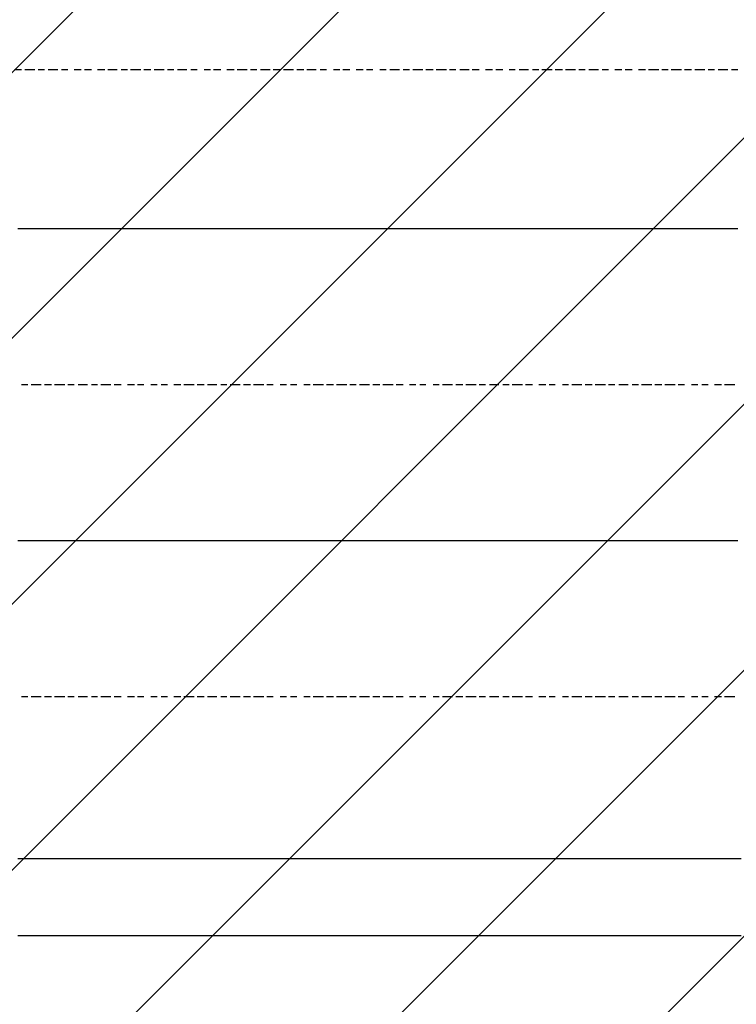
# Model space of a CAD drawing. Extents: x 997 to 109698, y 921 to 94021.
# Tile 616 of 656: x 30048 to 30963, y 45047 to 46303. Entities that reach past the tile are written whole.
import ezdxf

# ---------------------------------------------------------------- set-up
doc = ezdxf.new("R2010")
doc.units = 0
doc.header["$MEASUREMENT"] = 0
doc.layers.add('12', color=7, linetype='CONTINUOUS')
doc.layers.add('28', color=7, linetype='CONTINUOUS')

msp = doc.modelspace()

# ---------------------------------------------------------------- linework, layer by layer
at = {"layer": '12', "color": 1}
for p, q in [((30041.630503, 46239.563401), (30050.630503, 46239.563401)), ((30054.630503, 46239.563401), (30067.630503, 46239.563401)), ((30071.630503, 46239.563401), (30079.630503, 46239.563401)), ((30084.630503, 46239.563401), (30096.630503, 46239.563401)), ((30101.630503, 46239.563401), (30109.630503, 46239.563401)), ((30117.630503, 46239.563401), (30126.630503, 46239.563401)), ((30130.630503, 46239.563401), (30139.630503, 46239.563401)), ((30147.630503, 46239.563401), (30156.630503, 46239.563401)), ((30160.630503, 46239.563401), (30172.630503, 46239.563401)), ((30177.630503, 46239.563401), (30185.630503, 46239.563401)), ((30189.630503, 46239.563401), (30202.630503, 46239.563401)), ((30206.630503, 46239.563401), (30215.630503, 46239.563401)), ((30219.630503, 46239.563401), (30232.630503, 46239.563401)), ((30236.630503, 46239.563401), (30244.630503, 46239.563401)), ((30249.630503, 46239.563401), (30261.630503, 46239.563401)), ((30266.630503, 46239.563401), (30274.630503, 46239.563401)), ((30283.630503, 46239.563401), (30291.630503, 46239.563401)), ((30295.630503, 46239.563401), (30304.630503, 46239.563401)), ((30312.630503, 46239.563401), (30321.630503, 46239.563401)), ((30325.630503, 46239.563401), (30338.630503, 46239.563401)), ((30342.630503, 46239.563401), (30350.630503, 46239.563401)), ((30355.630503, 46239.563401), (30367.630503, 46239.563401)), ((30371.630503, 46239.563401), (30380.630503, 46239.563401)), ((30384.630503, 46239.563401), (30397.630503, 46239.563401)), ((30401.630503, 46239.563401), (30410.630503, 46239.563401)), ((30414.630503, 46239.563401), (30426.630503, 46239.563401)), ((30431.630503, 46239.563401), (30439.630503, 46239.563401)), ((30448.630503, 46239.563401), (30456.630503, 46239.563401)), ((30460.630503, 46239.563401), (30469.630503, 46239.563401)), ((30477.630503, 46239.563401), (30486.630503, 46239.563401)), ((30490.630503, 46239.563401), (30498.630503, 46239.563401)), ((30507.630503, 46239.563401), (30515.630503, 46239.563401)), ((30520.630503, 46239.563401), (30532.630503, 46239.563401)), ((30537.630503, 46239.563401), (30545.630503, 46239.563401)), ((30549.630503, 46239.563401), (30562.630503, 46239.563401)), ((30566.630503, 46239.563401), (30575.630503, 46239.563401)), ((30579.630503, 46239.563401), (30592.630503, 46239.563401)), ((30596.630503, 46239.563401), (30604.630503, 46239.563401)), ((30609.630503, 46239.563401), (30621.630503, 46239.563401)), ((30625.630503, 46239.563401), (30634.630503, 46239.563401)), ((30642.630503, 46239.563401), (30651.630503, 46239.563401)), ((30655.630503, 46239.563401), (30664.630503, 46239.563401)), ((30672.630503, 46239.563401), (30680.630503, 46239.563401)), ((30685.630503, 46239.563401), (30697.630503, 46239.563401)), ((30702.630503, 46239.563401), (30710.630503, 46239.563401)), ((30714.630503, 46239.563401), (30727.630503, 46239.563401)), ((30731.630503, 46239.563401), (30740.630503, 46239.563401)), ((30744.630503, 46239.563401), (30757.630503, 46239.563401)), ((30761.630503, 46239.563401), (30769.630503, 46239.563401)), ((30774.630503, 46239.563401), (30786.630503, 46239.563401)), ((30791.630503, 46239.563401), (30799.630503, 46239.563401)), ((30807.630503, 46239.563401), (30816.630503, 46239.563401)), ((30820.630503, 46239.563401), (30829.630503, 46239.563401)), ((30837.630503, 46239.563401), (30846.630503, 46239.563401)), ((30850.630503, 46239.563401), (30863.630503, 46239.563401)), ((30867.630503, 46239.563401), (30875.630503, 46239.563401)), ((30879.630503, 46239.563401), (30892.630503, 46239.563401)), ((30896.630503, 46239.563401), (30905.630503, 46239.563401)), ((30909.630503, 46239.563401), (30922.630503, 46239.563401)), ((30926.630503, 46239.563401), (30934.630503, 46239.563401)), ((30939.630503, 46239.563401), (30951.630503, 46239.563401)), ((30956.630503, 46239.563401), (30964.630503, 46239.563401)), ((30050.630503, 45837.563401), (30058.630503, 45837.563401)), ((30062.630503, 45837.563401), (30075.630503, 45837.563401)), ((30079.630503, 45837.563401), (30088.630503, 45837.563401)), ((30092.630503, 45837.563401), (30105.630503, 45837.563401)), ((30109.630503, 45837.563401), (30117.630503, 45837.563401)), ((30122.630503, 45837.563401), (30134.630503, 45837.563401)), ((30139.630503, 45837.563401), (30147.630503, 45837.563401)), ((30151.630503, 45837.563401), (30164.630503, 45837.563401)), ((30168.630503, 45837.563401), (30177.630503, 45837.563401)), ((30185.630503, 45837.563401), (30194.630503, 45837.563401)), ((30198.630503, 45837.563401), (30206.630503, 45837.563401)), ((30215.630503, 45837.563401), (30223.630503, 45837.563401)), ((30228.630503, 45837.563401), (30236.630503, 45837.563401)), ((30244.630503, 45837.563401), (30253.630503, 45837.563401)), ((30257.630503, 45837.563401), (30270.630503, 45837.563401)), ((30274.630503, 45837.563401), (30283.630503, 45837.563401)), ((30287.630503, 45837.563401), (30299.630503, 45837.563401)), ((30304.630503, 45837.563401), (30312.630503, 45837.563401)), ((30316.630503, 45837.563401), (30329.630503, 45837.563401)), ((30333.630503, 45837.563401), (30342.630503, 45837.563401)), ((30346.630503, 45837.563401), (30359.630503, 45837.563401)), ((30363.630503, 45837.563401), (30371.630503, 45837.563401)), ((30380.630503, 45837.563401), (30388.630503, 45837.563401)), ((30393.630503, 45837.563401), (30401.630503, 45837.563401)), ((30410.630503, 45837.563401), (30418.630503, 45837.563401)), ((30422.630503, 45837.563401), (30435.630503, 45837.563401)), ((30439.630503, 45837.563401), (30448.630503, 45837.563401)), ((30452.630503, 45837.563401), (30465.630503, 45837.563401)), ((30469.630503, 45837.563401), (30477.630503, 45837.563401)), ((30481.630503, 45837.563401), (30494.630503, 45837.563401)), ((30498.630503, 45837.563401), (30507.630503, 45837.563401)), ((30511.630503, 45837.563401), (30524.630503, 45837.563401)), ((30528.630503, 45837.563401), (30537.630503, 45837.563401)), ((30545.630503, 45837.563401), (30553.630503, 45837.563401)), ((30558.630503, 45837.563401), (30566.630503, 45837.563401)), ((30575.630503, 45837.563401), (30583.630503, 45837.563401)), ((30587.630503, 45837.563401), (30600.630503, 45837.563401)), ((30604.630503, 45837.563401), (30613.630503, 45837.563401)), ((30617.630503, 45837.563401), (30630.630503, 45837.563401)), ((30634.630503, 45837.563401), (30642.630503, 45837.563401)), ((30647.630503, 45837.563401), (30659.630503, 45837.563401)), ((30664.630503, 45837.563401), (30672.630503, 45837.563401)), ((30676.630503, 45837.563401), (30689.630503, 45837.563401)), ((30693.630503, 45837.563401), (30702.630503, 45837.563401)), ((30710.630503, 45837.563401), (30719.630503, 45837.563401)), ((30723.630503, 45837.563401), (30731.630503, 45837.563401)), ((30740.630503, 45837.563401), (30748.630503, 45837.563401)), ((30752.630503, 45837.563401), (30765.630503, 45837.563401)), ((30769.630503, 45837.563401), (30778.630503, 45837.563401)), ((30782.630503, 45837.563401), (30795.630503, 45837.563401)), ((30799.630503, 45837.563401), (30807.630503, 45837.563401)), ((30812.630503, 45837.563401), (30824.630503, 45837.563401)), ((30829.630503, 45837.563401), (30837.630503, 45837.563401)), ((30841.630503, 45837.563401), (30854.630503, 45837.563401)), ((30858.630503, 45837.563401), (30867.630503, 45837.563401)), ((30871.630503, 45837.563401), (30884.630503, 45837.563401)), ((30888.630503, 45837.563401), (30896.630503, 45837.563401)), ((30905.630503, 45837.563401), (30913.630503, 45837.563401)), ((30918.630503, 45837.563401), (30926.630503, 45837.563401)), ((30934.630503, 45837.563401), (30943.630503, 45837.563401)), ((30947.630503, 45837.563401), (30960.630503, 45837.563401)), ((30050.630503, 45439.563401), (30058.630503, 45439.563401)), ((30062.630503, 45439.563401), (30075.630503, 45439.563401)), ((30079.630503, 45439.563401), (30088.630503, 45439.563401)), ((30092.630503, 45439.563401), (30105.630503, 45439.563401)), ((30109.630503, 45439.563401), (30117.630503, 45439.563401)), ((30122.630503, 45439.563401), (30134.630503, 45439.563401)), ((30139.630503, 45439.563401), (30147.630503, 45439.563401)), ((30151.630503, 45439.563401), (30164.630503, 45439.563401)), ((30168.630503, 45439.563401), (30177.630503, 45439.563401)), ((30185.630503, 45439.563401), (30194.630503, 45439.563401)), ((30198.630503, 45439.563401), (30206.630503, 45439.563401)), ((30215.630503, 45439.563401), (30223.630503, 45439.563401)), ((30228.630503, 45439.563401), (30236.630503, 45439.563401)), ((30244.630503, 45439.563401), (30253.630503, 45439.563401)), ((30257.630503, 45439.563401), (30270.630503, 45439.563401)), ((30274.630503, 45439.563401), (30283.630503, 45439.563401)), ((30287.630503, 45439.563401), (30299.630503, 45439.563401)), ((30304.630503, 45439.563401), (30312.630503, 45439.563401)), ((30316.630503, 45439.563401), (30329.630503, 45439.563401)), ((30333.630503, 45439.563401), (30342.630503, 45439.563401)), ((30346.630503, 45439.563401), (30359.630503, 45439.563401)), ((30363.630503, 45439.563401), (30371.630503, 45439.563401)), ((30380.630503, 45439.563401), (30388.630503, 45439.563401)), ((30393.630503, 45439.563401), (30401.630503, 45439.563401)), ((30410.630503, 45439.563401), (30418.630503, 45439.563401)), ((30422.630503, 45439.563401), (30435.630503, 45439.563401)), ((30439.630503, 45439.563401), (30448.630503, 45439.563401)), ((30452.630503, 45439.563401), (30465.630503, 45439.563401)), ((30469.630503, 45439.563401), (30477.630503, 45439.563401)), ((30481.630503, 45439.563401), (30494.630503, 45439.563401)), ((30498.630503, 45439.563401), (30507.630503, 45439.563401)), ((30511.630503, 45439.563401), (30524.630503, 45439.563401)), ((30528.630503, 45439.563401), (30537.630503, 45439.563401)), ((30545.630503, 45439.563401), (30553.630503, 45439.563401)), ((30558.630503, 45439.563401), (30566.630503, 45439.563401)), ((30575.630503, 45439.563401), (30583.630503, 45439.563401)), ((30587.630503, 45439.563401), (30600.630503, 45439.563401)), ((30604.630503, 45439.563401), (30613.630503, 45439.563401)), ((30617.630503, 45439.563401), (30630.630503, 45439.563401)), ((30634.630503, 45439.563401), (30642.630503, 45439.563401)), ((30647.630503, 45439.563401), (30659.630503, 45439.563401)), ((30664.630503, 45439.563401), (30672.630503, 45439.563401)), ((30676.630503, 45439.563401), (30689.630503, 45439.563401)), ((30693.630503, 45439.563401), (30702.630503, 45439.563401)), ((30710.630503, 45439.563401), (30719.630503, 45439.563401)), ((30723.630503, 45439.563401), (30731.630503, 45439.563401)), ((30740.630503, 45439.563401), (30748.630503, 45439.563401)), ((30752.630503, 45439.563401), (30765.630503, 45439.563401)), ((30769.630503, 45439.563401), (30778.630503, 45439.563401)), ((30782.630503, 45439.563401), (30795.630503, 45439.563401)), ((30799.630503, 45439.563401), (30807.630503, 45439.563401)), ((30812.630503, 45439.563401), (30824.630503, 45439.563401)), ((30829.630503, 45439.563401), (30837.630503, 45439.563401)), ((30841.630503, 45439.563401), (30854.630503, 45439.563401)), ((30858.630503, 45439.563401), (30867.630503, 45439.563401)), ((30871.630503, 45439.563401), (30884.630503, 45439.563401)), ((30888.630503, 45439.563401), (30896.630503, 45439.563401)), ((30905.630503, 45439.563401), (30913.630503, 45439.563401)), ((30918.630503, 45439.563401), (30926.630503, 45439.563401)), ((30934.630503, 45439.563401), (30943.630503, 45439.563401)), ((30947.630503, 45439.563401), (30960.630503, 45439.563401))]:
    msp.add_line(p, q, dxfattribs=at)
at = {"layer": '12', "color": 5}
for p, q in [((30045.630503, 46036.563401), (30054.630503, 46036.563401)), ((30054.630503, 46036.563401), (30067.630503, 46036.563401)), ((30067.630503, 46036.563401), (30075.630503, 46036.563401)), ((30075.630503, 46036.563401), (30084.630503, 46036.563401)), ((30084.630503, 46036.563401), (30096.630503, 46036.563401)), ((30096.630503, 46036.563401), (30105.630503, 46036.563401)), ((30105.630503, 46036.563401), (30117.630503, 46036.563401)), ((30117.630503, 46036.563401), (30126.630503, 46036.563401)), ((30126.630503, 46036.563401), (30134.630503, 46036.563401)), ((30134.630503, 46036.563401), (30147.630503, 46036.563401)), ((30147.630503, 46036.563401), (30156.630503, 46036.563401)), ((30156.630503, 46036.563401), (30164.630503, 46036.563401)), ((30164.630503, 46036.563401), (30177.630503, 46036.563401)), ((30177.630503, 46036.563401), (30185.630503, 46036.563401)), ((30185.630503, 46036.563401), (30194.630503, 46036.563401)), ((30194.630503, 46036.563401), (30206.630503, 46036.563401)), ((30206.630503, 46036.563401), (30215.630503, 46036.563401)), ((30215.630503, 46036.563401), (30228.630503, 46036.563401)), ((30228.630503, 46036.563401), (30236.630503, 46036.563401)), ((30236.630503, 46036.563401), (30244.630503, 46036.563401)), ((30244.630503, 46036.563401), (30257.630503, 46036.563401)), ((30257.630503, 46036.563401), (30266.630503, 46036.563401)), ((30266.630503, 46036.563401), (30274.630503, 46036.563401)), ((30274.630503, 46036.563401), (30287.630503, 46036.563401)), ((30287.630503, 46036.563401), (30295.630503, 46036.563401)), ((30295.630503, 46036.563401), (30304.630503, 46036.563401)), ((30304.630503, 46036.563401), (30316.630503, 46036.563401)), ((30316.630503, 46036.563401), (30325.630503, 46036.563401)), ((30325.630503, 46036.563401), (30338.630503, 46036.563401)), ((30338.630503, 46036.563401), (30346.630503, 46036.563401)), ((30346.630503, 46036.563401), (30355.630503, 46036.563401)), ((30355.630503, 46036.563401), (30367.630503, 46036.563401)), ((30367.630503, 46036.563401), (30376.630503, 46036.563401)), ((30376.630503, 46036.563401), (30384.630503, 46036.563401)), ((30384.630503, 46036.563401), (30397.630503, 46036.563401)), ((30397.630503, 46036.563401), (30405.630503, 46036.563401)), ((30405.630503, 46036.563401), (30414.630503, 46036.563401)), ((30414.630503, 46036.563401), (30426.630503, 46036.563401)), ((30426.630503, 46036.563401), (30435.630503, 46036.563401)), ((30435.630503, 46036.563401), (30448.630503, 46036.563401)), ((30448.630503, 46036.563401), (30456.630503, 46036.563401)), ((30456.630503, 46036.563401), (30465.630503, 46036.563401)), ((30465.630503, 46036.563401), (30477.630503, 46036.563401)), ((30477.630503, 46036.563401), (30486.630503, 46036.563401)), ((30486.630503, 46036.563401), (30494.630503, 46036.563401)), ((30494.630503, 46036.563401), (30507.630503, 46036.563401)), ((30507.630503, 46036.563401), (30515.630503, 46036.563401)), ((30515.630503, 46036.563401), (30524.630503, 46036.563401)), ((30524.630503, 46036.563401), (30537.630503, 46036.563401)), ((30537.630503, 46036.563401), (30545.630503, 46036.563401)), ((30545.630503, 46036.563401), (30553.630503, 46036.563401)), ((30553.630503, 46036.563401), (30566.630503, 46036.563401)), ((30566.630503, 46036.563401), (30575.630503, 46036.563401)), ((30575.630503, 46036.563401), (30587.630503, 46036.563401)), ((30587.630503, 46036.563401), (30596.630503, 46036.563401)), ((30596.630503, 46036.563401), (30604.630503, 46036.563401)), ((30604.630503, 46036.563401), (30617.630503, 46036.563401)), ((30617.630503, 46036.563401), (30625.630503, 46036.563401)), ((30625.630503, 46036.563401), (30634.630503, 46036.563401)), ((30634.630503, 46036.563401), (30647.630503, 46036.563401)), ((30647.630503, 46036.563401), (30655.630503, 46036.563401)), ((30655.630503, 46036.563401), (30664.630503, 46036.563401)), ((30664.630503, 46036.563401), (30676.630503, 46036.563401)), ((30676.630503, 46036.563401), (30685.630503, 46036.563401)), ((30685.630503, 46036.563401), (30697.630503, 46036.563401)), ((30697.630503, 46036.563401), (30706.630503, 46036.563401)), ((30706.630503, 46036.563401), (30714.630503, 46036.563401)), ((30714.630503, 46036.563401), (30727.630503, 46036.563401)), ((30727.630503, 46036.563401), (30736.630503, 46036.563401)), ((30736.630503, 46036.563401), (30744.630503, 46036.563401)), ((30744.630503, 46036.563401), (30757.630503, 46036.563401)), ((30757.630503, 46036.563401), (30765.630503, 46036.563401)), ((30765.630503, 46036.563401), (30774.630503, 46036.563401)), ((30774.630503, 46036.563401), (30786.630503, 46036.563401)), ((30786.630503, 46036.563401), (30795.630503, 46036.563401)), ((30795.630503, 46036.563401), (30807.630503, 46036.563401)), ((30807.630503, 46036.563401), (30816.630503, 46036.563401)), ((30816.630503, 46036.563401), (30824.630503, 46036.563401)), ((30824.630503, 46036.563401), (30837.630503, 46036.563401)), ((30837.630503, 46036.563401), (30846.630503, 46036.563401)), ((30846.630503, 46036.563401), (30854.630503, 46036.563401)), ((30854.630503, 46036.563401), (30867.630503, 46036.563401)), ((30867.630503, 46036.563401), (30875.630503, 46036.563401)), ((30875.630503, 46036.563401), (30884.630503, 46036.563401)), ((30884.630503, 46036.563401), (30896.630503, 46036.563401)), ((30896.630503, 46036.563401), (30905.630503, 46036.563401)), ((30905.630503, 46036.563401), (30918.630503, 46036.563401)), ((30918.630503, 46036.563401), (30926.630503, 46036.563401)), ((30926.630503, 46036.563401), (30934.630503, 46036.563401)), ((30934.630503, 46036.563401), (30947.630503, 46036.563401)), ((30947.630503, 46036.563401), (30956.630503, 46036.563401)), ((30956.630503, 46036.563401), (30964.630503, 46036.563401)), ((30045.630503, 45638.563401), (30054.630503, 45638.563401)), ((30054.630503, 45638.563401), (30067.630503, 45638.563401)), ((30067.630503, 45638.563401), (30075.630503, 45638.563401)), ((30075.630503, 45638.563401), (30084.630503, 45638.563401)), ((30084.630503, 45638.563401), (30096.630503, 45638.563401)), ((30096.630503, 45638.563401), (30105.630503, 45638.563401)), ((30105.630503, 45638.563401), (30117.630503, 45638.563401)), ((30117.630503, 45638.563401), (30126.630503, 45638.563401)), ((30126.630503, 45638.563401), (30134.630503, 45638.563401)), ((30134.630503, 45638.563401), (30147.630503, 45638.563401)), ((30147.630503, 45638.563401), (30156.630503, 45638.563401)), ((30156.630503, 45638.563401), (30164.630503, 45638.563401)), ((30164.630503, 45638.563401), (30177.630503, 45638.563401)), ((30177.630503, 45638.563401), (30185.630503, 45638.563401)), ((30185.630503, 45638.563401), (30194.630503, 45638.563401)), ((30194.630503, 45638.563401), (30206.630503, 45638.563401)), ((30206.630503, 45638.563401), (30215.630503, 45638.563401)), ((30215.630503, 45638.563401), (30228.630503, 45638.563401)), ((30228.630503, 45638.563401), (30236.630503, 45638.563401)), ((30236.630503, 45638.563401), (30244.630503, 45638.563401)), ((30244.630503, 45638.563401), (30257.630503, 45638.563401)), ((30257.630503, 45638.563401), (30266.630503, 45638.563401)), ((30266.630503, 45638.563401), (30274.630503, 45638.563401)), ((30274.630503, 45638.563401), (30287.630503, 45638.563401)), ((30287.630503, 45638.563401), (30295.630503, 45638.563401)), ((30295.630503, 45638.563401), (30304.630503, 45638.563401)), ((30304.630503, 45638.563401), (30316.630503, 45638.563401)), ((30316.630503, 45638.563401), (30325.630503, 45638.563401)), ((30325.630503, 45638.563401), (30338.630503, 45638.563401)), ((30338.630503, 45638.563401), (30346.630503, 45638.563401)), ((30346.630503, 45638.563401), (30355.630503, 45638.563401)), ((30355.630503, 45638.563401), (30367.630503, 45638.563401)), ((30367.630503, 45638.563401), (30376.630503, 45638.563401)), ((30376.630503, 45638.563401), (30384.630503, 45638.563401)), ((30384.630503, 45638.563401), (30397.630503, 45638.563401)), ((30397.630503, 45638.563401), (30405.630503, 45638.563401)), ((30405.630503, 45638.563401), (30414.630503, 45638.563401)), ((30414.630503, 45638.563401), (30426.630503, 45638.563401)), ((30426.630503, 45638.563401), (30435.630503, 45638.563401)), ((30435.630503, 45638.563401), (30448.630503, 45638.563401)), ((30448.630503, 45638.563401), (30456.630503, 45638.563401)), ((30456.630503, 45638.563401), (30465.630503, 45638.563401)), ((30465.630503, 45638.563401), (30477.630503, 45638.563401)), ((30477.630503, 45638.563401), (30486.630503, 45638.563401)), ((30486.630503, 45638.563401), (30494.630503, 45638.563401)), ((30494.630503, 45638.563401), (30507.630503, 45638.563401)), ((30507.630503, 45638.563401), (30515.630503, 45638.563401)), ((30515.630503, 45638.563401), (30524.630503, 45638.563401)), ((30524.630503, 45638.563401), (30537.630503, 45638.563401)), ((30537.630503, 45638.563401), (30545.630503, 45638.563401)), ((30545.630503, 45638.563401), (30553.630503, 45638.563401)), ((30553.630503, 45638.563401), (30566.630503, 45638.563401)), ((30566.630503, 45638.563401), (30575.630503, 45638.563401)), ((30575.630503, 45638.563401), (30587.630503, 45638.563401)), ((30587.630503, 45638.563401), (30596.630503, 45638.563401)), ((30596.630503, 45638.563401), (30604.630503, 45638.563401)), ((30604.630503, 45638.563401), (30617.630503, 45638.563401)), ((30617.630503, 45638.563401), (30625.630503, 45638.563401)), ((30625.630503, 45638.563401), (30634.630503, 45638.563401)), ((30634.630503, 45638.563401), (30647.630503, 45638.563401)), ((30647.630503, 45638.563401), (30655.630503, 45638.563401)), ((30655.630503, 45638.563401), (30664.630503, 45638.563401)), ((30664.630503, 45638.563401), (30676.630503, 45638.563401)), ((30676.630503, 45638.563401), (30685.630503, 45638.563401)), ((30685.630503, 45638.563401), (30697.630503, 45638.563401)), ((30697.630503, 45638.563401), (30706.630503, 45638.563401)), ((30706.630503, 45638.563401), (30714.630503, 45638.563401)), ((30714.630503, 45638.563401), (30727.630503, 45638.563401)), ((30727.630503, 45638.563401), (30736.630503, 45638.563401)), ((30736.630503, 45638.563401), (30744.630503, 45638.563401)), ((30744.630503, 45638.563401), (30757.630503, 45638.563401)), ((30757.630503, 45638.563401), (30765.630503, 45638.563401)), ((30765.630503, 45638.563401), (30774.630503, 45638.563401)), ((30774.630503, 45638.563401), (30786.630503, 45638.563401)), ((30786.630503, 45638.563401), (30795.630503, 45638.563401)), ((30795.630503, 45638.563401), (30807.630503, 45638.563401)), ((30807.630503, 45638.563401), (30816.630503, 45638.563401)), ((30816.630503, 45638.563401), (30824.630503, 45638.563401)), ((30824.630503, 45638.563401), (30837.630503, 45638.563401)), ((30837.630503, 45638.563401), (30846.630503, 45638.563401)), ((30846.630503, 45638.563401), (30854.630503, 45638.563401)), ((30854.630503, 45638.563401), (30867.630503, 45638.563401)), ((30867.630503, 45638.563401), (30875.630503, 45638.563401)), ((30875.630503, 45638.563401), (30884.630503, 45638.563401)), ((30884.630503, 45638.563401), (30896.630503, 45638.563401)), ((30896.630503, 45638.563401), (30905.630503, 45638.563401)), ((30905.630503, 45638.563401), (30918.630503, 45638.563401)), ((30918.630503, 45638.563401), (30926.630503, 45638.563401)), ((30926.630503, 45638.563401), (30934.630503, 45638.563401)), ((30934.630503, 45638.563401), (30947.630503, 45638.563401)), ((30947.630503, 45638.563401), (30956.630503, 45638.563401)), ((30956.630503, 45638.563401), (30964.630503, 45638.563401)), ((30045.630503, 45232.563401), (30058.630503, 45232.563401)), ((30058.630503, 45232.563401), (30067.630503, 45232.563401)), ((30067.630503, 45232.563401), (30079.630503, 45232.563401)), ((30079.630503, 45232.563401), (30088.630503, 45232.563401)), ((30088.630503, 45232.563401), (30096.630503, 45232.563401)), ((30096.630503, 45232.563401), (30109.630503, 45232.563401)), ((30109.630503, 45232.563401), (30117.630503, 45232.563401)), ((30117.630503, 45232.563401), (30126.630503, 45232.563401)), ((30126.630503, 45232.563401), (30139.630503, 45232.563401)), ((30139.630503, 45232.563401), (30147.630503, 45232.563401)), ((30147.630503, 45232.563401), (30156.630503, 45232.563401)), ((30156.630503, 45232.563401), (30168.630503, 45232.563401)), ((30168.630503, 45232.563401), (30177.630503, 45232.563401)), ((30177.630503, 45232.563401), (30189.630503, 45232.563401)), ((30189.630503, 45232.563401), (30198.630503, 45232.563401)), ((30198.630503, 45232.563401), (30206.630503, 45232.563401)), ((30206.630503, 45232.563401), (30219.630503, 45232.563401)), ((30219.630503, 45232.563401), (30228.630503, 45232.563401)), ((30228.630503, 45232.563401), (30236.630503, 45232.563401)), ((30236.630503, 45232.563401), (30249.630503, 45232.563401)), ((30249.630503, 45232.563401), (30257.630503, 45232.563401)), ((30257.630503, 45232.563401), (30266.630503, 45232.563401)), ((30266.630503, 45232.563401), (30278.630503, 45232.563401)), ((30278.630503, 45232.563401), (30287.630503, 45232.563401)), ((30287.630503, 45232.563401), (30295.630503, 45232.563401)), ((30295.630503, 45232.563401), (30308.630503, 45232.563401)), ((30308.630503, 45232.563401), (30316.630503, 45232.563401)), ((30316.630503, 45232.563401), (30329.630503, 45232.563401)), ((30329.630503, 45232.563401), (30338.630503, 45232.563401)), ((30338.630503, 45232.563401), (30346.630503, 45232.563401)), ((30346.630503, 45232.563401), (30359.630503, 45232.563401)), ((30359.630503, 45232.563401), (30367.630503, 45232.563401)), ((30367.630503, 45232.563401), (30376.630503, 45232.563401)), ((30376.630503, 45232.563401), (30388.630503, 45232.563401)), ((30388.630503, 45232.563401), (30397.630503, 45232.563401)), ((30397.630503, 45232.563401), (30405.630503, 45232.563401)), ((30405.630503, 45232.563401), (30418.630503, 45232.563401)), ((30418.630503, 45232.563401), (30426.630503, 45232.563401)), ((30426.630503, 45232.563401), (30439.630503, 45232.563401)), ((30439.630503, 45232.563401), (30448.630503, 45232.563401)), ((30448.630503, 45232.563401), (30456.630503, 45232.563401)), ((30456.630503, 45232.563401), (30469.630503, 45232.563401)), ((30469.630503, 45232.563401), (30477.630503, 45232.563401)), ((30477.630503, 45232.563401), (30486.630503, 45232.563401)), ((30486.630503, 45232.563401), (30498.630503, 45232.563401)), ((30498.630503, 45232.563401), (30507.630503, 45232.563401)), ((30507.630503, 45232.563401), (30515.630503, 45232.563401)), ((30515.630503, 45232.563401), (30528.630503, 45232.563401)), ((30528.630503, 45232.563401), (30537.630503, 45232.563401)), ((30537.630503, 45232.563401), (30549.630503, 45232.563401)), ((30549.630503, 45232.563401), (30558.630503, 45232.563401)), ((30558.630503, 45232.563401), (30566.630503, 45232.563401)), ((30566.630503, 45232.563401), (30579.630503, 45232.563401)), ((30579.630503, 45232.563401), (30587.630503, 45232.563401)), ((30587.630503, 45232.563401), (30596.630503, 45232.563401)), ((30596.630503, 45232.563401), (30609.630503, 45232.563401)), ((30609.630503, 45232.563401), (30617.630503, 45232.563401)), ((30617.630503, 45232.563401), (30625.630503, 45232.563401)), ((30625.630503, 45232.563401), (30638.630503, 45232.563401)), ((30638.630503, 45232.563401), (30647.630503, 45232.563401)), ((30647.630503, 45232.563401), (30659.630503, 45232.563401)), ((30659.630503, 45232.563401), (30668.630503, 45232.563401)), ((30668.630503, 45232.563401), (30676.630503, 45232.563401)), ((30676.630503, 45232.563401), (30689.630503, 45232.563401)), ((30689.630503, 45232.563401), (30697.630503, 45232.563401)), ((30697.630503, 45232.563401), (30706.630503, 45232.563401)), ((30706.630503, 45232.563401), (30719.630503, 45232.563401)), ((30719.630503, 45232.563401), (30727.630503, 45232.563401)), ((30727.630503, 45232.563401), (30736.630503, 45232.563401)), ((30736.630503, 45232.563401), (30748.630503, 45232.563401)), ((30748.630503, 45232.563401), (30757.630503, 45232.563401)), ((30757.630503, 45232.563401), (30769.630503, 45232.563401)), ((30769.630503, 45232.563401), (30778.630503, 45232.563401)), ((30778.630503, 45232.563401), (30786.630503, 45232.563401)), ((30786.630503, 45232.563401), (30799.630503, 45232.563401)), ((30799.630503, 45232.563401), (30807.630503, 45232.563401)), ((30807.630503, 45232.563401), (30816.630503, 45232.563401)), ((30816.630503, 45232.563401), (30829.630503, 45232.563401)), ((30829.630503, 45232.563401), (30837.630503, 45232.563401)), ((30837.630503, 45232.563401), (30846.630503, 45232.563401)), ((30846.630503, 45232.563401), (30858.630503, 45232.563401)), ((30858.630503, 45232.563401), (30867.630503, 45232.563401)), ((30867.630503, 45232.563401), (30875.630503, 45232.563401)), ((30875.630503, 45232.563401), (30888.630503, 45232.563401)), ((30888.630503, 45232.563401), (30896.630503, 45232.563401)), ((30896.630503, 45232.563401), (30909.630503, 45232.563401)), ((30909.630503, 45232.563401), (30918.630503, 45232.563401)), ((30918.630503, 45232.563401), (30926.630503, 45232.563401)), ((30926.630503, 45232.563401), (30939.630503, 45232.563401)), ((30939.630503, 45232.563401), (30947.630503, 45232.563401)), ((30947.630503, 45232.563401), (30956.630503, 45232.563401)), ((30956.630503, 45232.563401), (30968.630503, 45232.563401))]:
    msp.add_line(p, q, dxfattribs=at)
at = {"layer": '12', "color": 44}
for p, q in [((30045.630503, 45134.563401), (30058.630503, 45134.563401)), ((30058.630503, 45134.563401), (30067.630503, 45134.563401)), ((30067.630503, 45134.563401), (30079.630503, 45134.563401)), ((30079.630503, 45134.563401), (30088.630503, 45134.563401)), ((30088.630503, 45134.563401), (30096.630503, 45134.563401)), ((30096.630503, 45134.563401), (30109.630503, 45134.563401)), ((30109.630503, 45134.563401), (30117.630503, 45134.563401)), ((30117.630503, 45134.563401), (30126.630503, 45134.563401)), ((30126.630503, 45134.563401), (30139.630503, 45134.563401)), ((30139.630503, 45134.563401), (30147.630503, 45134.563401)), ((30147.630503, 45134.563401), (30156.630503, 45134.563401)), ((30156.630503, 45134.563401), (30168.630503, 45134.563401)), ((30168.630503, 45134.563401), (30177.630503, 45134.563401)), ((30177.630503, 45134.563401), (30185.630503, 45134.563401)), ((30185.630503, 45134.563401), (30198.630503, 45134.563401)), ((30198.630503, 45134.563401), (30206.630503, 45134.563401)), ((30206.630503, 45134.563401), (30219.630503, 45134.563401)), ((30219.630503, 45134.563401), (30228.630503, 45134.563401)), ((30228.630503, 45134.563401), (30236.630503, 45134.563401)), ((30236.630503, 45134.563401), (30249.630503, 45134.563401)), ((30249.630503, 45134.563401), (30257.630503, 45134.563401)), ((30257.630503, 45134.563401), (30266.630503, 45134.563401)), ((30266.630503, 45134.563401), (30278.630503, 45134.563401)), ((30278.630503, 45134.563401), (30287.630503, 45134.563401)), ((30287.630503, 45134.563401), (30295.630503, 45134.563401)), ((30295.630503, 45134.563401), (30308.630503, 45134.563401)), ((30308.630503, 45134.563401), (30316.630503, 45134.563401)), ((30316.630503, 45134.563401), (30329.630503, 45134.563401)), ((30329.630503, 45134.563401), (30338.630503, 45134.563401)), ((30338.630503, 45134.563401), (30346.630503, 45134.563401)), ((30346.630503, 45134.563401), (30359.630503, 45134.563401)), ((30359.630503, 45134.563401), (30367.630503, 45134.563401)), ((30367.630503, 45134.563401), (30376.630503, 45134.563401)), ((30376.630503, 45134.563401), (30388.630503, 45134.563401)), ((30388.630503, 45134.563401), (30397.630503, 45134.563401)), ((30397.630503, 45134.563401), (30405.630503, 45134.563401)), ((30405.630503, 45134.563401), (30418.630503, 45134.563401)), ((30418.630503, 45134.563401), (30426.630503, 45134.563401)), ((30426.630503, 45134.563401), (30439.630503, 45134.563401)), ((30439.630503, 45134.563401), (30448.630503, 45134.563401)), ((30448.630503, 45134.563401), (30456.630503, 45134.563401)), ((30456.630503, 45134.563401), (30469.630503, 45134.563401)), ((30469.630503, 45134.563401), (30477.630503, 45134.563401)), ((30477.630503, 45134.563401), (30486.630503, 45134.563401)), ((30486.630503, 45134.563401), (30498.630503, 45134.563401)), ((30498.630503, 45134.563401), (30507.630503, 45134.563401)), ((30507.630503, 45134.563401), (30515.630503, 45134.563401)), ((30515.630503, 45134.563401), (30528.630503, 45134.563401)), ((30528.630503, 45134.563401), (30537.630503, 45134.563401)), ((30537.630503, 45134.563401), (30549.630503, 45134.563401)), ((30549.630503, 45134.563401), (30558.630503, 45134.563401)), ((30558.630503, 45134.563401), (30566.630503, 45134.563401)), ((30566.630503, 45134.563401), (30579.630503, 45134.563401)), ((30579.630503, 45134.563401), (30587.630503, 45134.563401)), ((30587.630503, 45134.563401), (30596.630503, 45134.563401)), ((30596.630503, 45134.563401), (30609.630503, 45134.563401)), ((30609.630503, 45134.563401), (30617.630503, 45134.563401)), ((30617.630503, 45134.563401), (30625.630503, 45134.563401)), ((30625.630503, 45134.563401), (30638.630503, 45134.563401)), ((30638.630503, 45134.563401), (30647.630503, 45134.563401)), ((30647.630503, 45134.563401), (30659.630503, 45134.563401)), ((30659.630503, 45134.563401), (30668.630503, 45134.563401)), ((30668.630503, 45134.563401), (30676.630503, 45134.563401)), ((30676.630503, 45134.563401), (30689.630503, 45134.563401)), ((30689.630503, 45134.563401), (30697.630503, 45134.563401)), ((30697.630503, 45134.563401), (30706.630503, 45134.563401)), ((30706.630503, 45134.563401), (30719.630503, 45134.563401)), ((30719.630503, 45134.563401), (30727.630503, 45134.563401)), ((30727.630503, 45134.563401), (30736.630503, 45134.563401)), ((30736.630503, 45134.563401), (30748.630503, 45134.563401)), ((30748.630503, 45134.563401), (30757.630503, 45134.563401)), ((30757.630503, 45134.563401), (30765.630503, 45134.563401)), ((30765.630503, 45134.563401), (30778.630503, 45134.563401)), ((30778.630503, 45134.563401), (30786.630503, 45134.563401)), ((30786.630503, 45134.563401), (30799.630503, 45134.563401)), ((30799.630503, 45134.563401), (30807.630503, 45134.563401)), ((30807.630503, 45134.563401), (30816.630503, 45134.563401)), ((30816.630503, 45134.563401), (30829.630503, 45134.563401)), ((30829.630503, 45134.563401), (30837.630503, 45134.563401)), ((30837.630503, 45134.563401), (30846.630503, 45134.563401)), ((30846.630503, 45134.563401), (30858.630503, 45134.563401)), ((30858.630503, 45134.563401), (30867.630503, 45134.563401)), ((30867.630503, 45134.563401), (30875.630503, 45134.563401)), ((30875.630503, 45134.563401), (30888.630503, 45134.563401)), ((30888.630503, 45134.563401), (30896.630503, 45134.563401)), ((30896.630503, 45134.563401), (30909.630503, 45134.563401)), ((30909.630503, 45134.563401), (30918.630503, 45134.563401)), ((30918.630503, 45134.563401), (30926.630503, 45134.563401)), ((30926.630503, 45134.563401), (30939.630503, 45134.563401)), ((30939.630503, 45134.563401), (30947.630503, 45134.563401)), ((30947.630503, 45134.563401), (30956.630503, 45134.563401)), ((30956.630503, 45134.563401), (30968.630503, 45134.563401))]:
    msp.add_line(p, q, dxfattribs=at)
at = {"layer": '28', "color": 2}
for p, q in [((19173.250947, 35370.953237), (36822.636205, 53020.338496)), ((19512.662202, 35370.953237), (36822.636205, 52680.927241)), ((19852.073457, 35370.953237), (36822.636205, 52341.515986)), ((20191.484712, 35370.953237), (36822.636205, 52002.104731)), ((20530.895967, 35370.953237), (36822.636205, 51662.693476)), ((20870.307222, 35370.953237), (36822.636205, 51323.282221)), ((21209.718477, 35370.953237), (36822.636205, 50983.870966))]:
    msp.add_line(p, q, dxfattribs=at)

doc.saveas('drawing.dxf')
